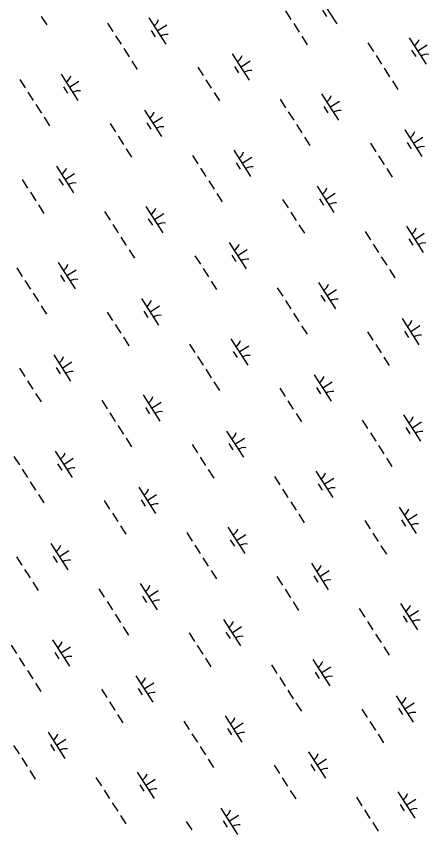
# Model space of a CAD drawing. Extents: x 3962991 to 3983549, y 181631 to 204078.
# Drawn here: x 3973389 to 3974047, y 196312 to 197608 of the extents above; entities that cross this region are included whole.
import ezdxf

# ---------------------------------------------------------------- set-up
doc = ezdxf.new("R2010")
doc.units = 0
doc.layers.add('V-GRID-MAJR', color=7, linetype='Continuous')
doc.layers.add('V-WETL-SWMP', color=7, linetype='Continuous')

msp = doc.modelspace()

# ---------------------------------------------------------------- linework, layer by layer
at = {"layer": 'V-GRID-MAJR'}
msp.add_spline([(3973536.4, 185784.1), (3973487.2, 188388.7), (3973372.6, 194448.6), (3973258, 200508.6), (3973228.2, 202082.7)], degree=3, dxfattribs=at)
at = {"layer": 'V-WETL-SWMP'}
for p, q in [((3973873.8, 197637.3), (3973900.8, 197595.2)), ((3973818.9, 197616), (3973827.6, 197602.5)), ((3973877.6, 197617.1), (3973884.1, 197607)), ((3973429.3, 197607.3), (3973438, 197593.8)), ((3973600.8, 197605.1), (3973627.8, 197563)), ((3973534.9, 197596.6), (3973543.5, 197583.1)), ((3973614.3, 197584), (3973629.4, 197593.7)), ((3973831.9, 197595.8), (3973840.5, 197582.3)), ((3973547.9, 197576.4), (3973556.5, 197562.9)), ((3973604.5, 197584.9), (3973611, 197574.8)), ((3973844.8, 197575.6), (3973853.5, 197562.1)), ((3974016.3, 197573.3), (3974043.3, 197531.3)), ((3973950.4, 197564.9), (3973959, 197551.4)), ((3974029.8, 197552.3), (3974044.9, 197562)), ((3973560.8, 197556.2), (3973569.4, 197542.7)), ((3973733.8, 197547.5), (3973760.8, 197505.4)), ((3974020.1, 197553.2), (3974026.5, 197543.1)), ((3973573.8, 197536), (3973582.4, 197522.5)), ((3973747.3, 197526.5), (3973762.5, 197536.2)), ((3973963.4, 197544.7), (3973972, 197531.2)), ((3973678.9, 197526.2), (3973687.5, 197512.8)), ((3973737.6, 197527.4), (3973744, 197517.3)), ((3973976.3, 197524.5), (3973985, 197511)), ((3973460.8, 197515.3), (3973487.7, 197473.2)), ((3973394.9, 197506.8), (3973403.5, 197493.4)), ((3973474.2, 197494.2), (3973489.4, 197504)), ((3973691.9, 197506), (3973700.5, 197492.6)), ((3973989.3, 197504.3), (3973997.9, 197490.8)), ((3973407.8, 197486.6), (3973416.5, 197473.1)), ((3973464.5, 197495.1), (3973471, 197485)), ((3973704.8, 197485.8), (3973713.4, 197472.4)), ((3973876.3, 197483.6), (3973903.2, 197441.5)), ((3973810.4, 197475.1), (3973819, 197461.6)), ((3973889.8, 197462.5), (3973904.9, 197472.2)), ((3973420.8, 197466.4), (3973429.4, 197452.9)), ((3973593.8, 197457.8), (3973620.8, 197415.7)), ((3973880, 197463.4), (3973886.5, 197453.3)), ((3973433.7, 197446.2), (3973442.4, 197432.7)), ((3973607.3, 197436.7), (3973622.4, 197446.4)), ((3973823.3, 197454.9), (3973832, 197441.4)), ((3973538.9, 197436.5), (3973547.5, 197423)), ((3973597.5, 197437.6), (3973604, 197427.5)), ((3973836.3, 197434.7), (3973844.9, 197421.2)), ((3974009.3, 197426), (3974036.3, 197383.9)), ((3973551.8, 197416.3), (3973560.5, 197402.8)), ((3973849.2, 197414.5), (3973857.9, 197401)), ((3973954.4, 197404.7), (3973963, 197391.3)), ((3974013, 197405.9), (3974019.5, 197395.8)), ((3974022.8, 197405), (3974037.9, 197414.7)), ((3973564.8, 197396), (3973573.4, 197382.6)), ((3973736.2, 197393.8), (3973763.2, 197351.7)), ((3973670.3, 197385.3), (3973679, 197371.9)), ((3973749.7, 197372.8), (3973764.9, 197382.5)), ((3973967.3, 197384.5), (3973976, 197371.1)), ((3973453.7, 197368), (3973480.7, 197325.9)), ((3973740, 197373.6), (3973746.5, 197363.5)), ((3973467.2, 197346.9), (3973482.4, 197356.6)), ((3973683.3, 197365.1), (3973691.9, 197351.7)), ((3973980.3, 197364.3), (3973988.9, 197350.9)), ((3973398.8, 197346.7), (3973407.5, 197333.2)), ((3973457.5, 197347.8), (3973464, 197337.7)), ((3973696.3, 197344.9), (3973704.9, 197331.4)), ((3973869.3, 197336.3), (3973896.2, 197294.2)), ((3973411.8, 197326.5), (3973420.4, 197313)), ((3973709.2, 197324.7), (3973717.8, 197311.2)), ((3973814.3, 197315), (3973823, 197301.5)), ((3973873, 197316.1), (3973879.5, 197306)), ((3973882.7, 197315.2), (3973897.9, 197324.9)), ((3973424.7, 197306.3), (3973433.4, 197292.8)), ((3973596.2, 197304), (3973623.2, 197261.9)), ((3973530.3, 197295.6), (3973539, 197282.1)), ((3973609.7, 197283), (3973624.8, 197292.7)), ((3973827.3, 197294.8), (3973835.9, 197281.3)), ((3973543.3, 197275.3), (3973551.9, 197261.9)), ((3973600, 197283.9), (3973606.4, 197273.8)), ((3973840.3, 197274.6), (3973848.9, 197261.1)), ((3973945.8, 197263.8), (3973954.5, 197250.4)), ((3974011.7, 197272.3), (3974038.7, 197230.2)), ((3973556.2, 197255.1), (3973564.9, 197241.7)), ((3974015.5, 197252.1), (3974021.9, 197242)), ((3974025.2, 197251.3), (3974040.3, 197261)), ((3973729.2, 197246.5), (3973756.2, 197204.4)), ((3973958.8, 197243.6), (3973967.4, 197230.2)), ((3973569.2, 197234.9), (3973577.8, 197221.5)), ((3973674.3, 197225.2), (3973683, 197211.7)), ((3973733, 197226.3), (3973739.5, 197216.2)), ((3973742.7, 197225.4), (3973757.9, 197235.2)), ((3973971.7, 197223.4), (3973980.4, 197210)), ((3973456.2, 197214.3), (3973483.1, 197172.2)), ((3973390.3, 197205.8), (3973398.9, 197192.3)), ((3973469.7, 197193.2), (3973484.8, 197202.9)), ((3973687.3, 197205), (3973695.9, 197191.5)), ((3973984.7, 197203.2), (3973993.3, 197189.8)), ((3973403.2, 197185.6), (3973411.9, 197172.1)), ((3973459.9, 197194.1), (3973466.4, 197184)), ((3973700.2, 197184.8), (3973708.9, 197171.3)), ((3973805.8, 197174.1), (3973814.4, 197160.6)), ((3973871.7, 197182.5), (3973898.7, 197140.4)), ((3973416.2, 197165.4), (3973424.8, 197151.9)), ((3973875.4, 197162.4), (3973881.9, 197152.3)), ((3973885.2, 197161.5), (3973900.3, 197171.2)), ((3973589.2, 197156.7), (3973616.2, 197114.6)), ((3973818.7, 197153.9), (3973827.4, 197140.4)), ((3973429.1, 197145.2), (3973437.8, 197131.7)), ((3973534.3, 197135.4), (3973542.9, 197121.9)), ((3973592.9, 197136.6), (3973599.4, 197126.5)), ((3973602.7, 197135.7), (3973617.8, 197145.4)), ((3973831.7, 197133.7), (3973840.3, 197120.2)), ((3974004.7, 197125), (3974031.7, 197082.9)), ((3973547.2, 197115.2), (3973555.9, 197101.7)), ((3973844.6, 197113.4), (3973853.3, 197100)), ((3974018.2, 197103.9), (3974033.3, 197113.7)), ((3973560.2, 197095), (3973568.8, 197081.5)), ((3973949.8, 197103.7), (3973958.4, 197090.2)), ((3974008.5, 197104.8), (3974014.9, 197094.7)), ((3973665.8, 197084.3), (3973674.4, 197070.8)), ((3973731.6, 197092.8), (3973758.6, 197050.7)), ((3973745.1, 197071.7), (3973760.3, 197081.4)), ((3973962.7, 197083.5), (3973971.4, 197070)), ((3973735.4, 197072.6), (3973741.9, 197062.5)), ((3973449.2, 197066.9), (3973476.1, 197024.8)), ((3973462.6, 197045.9), (3973477.8, 197055.6)), ((3973678.7, 197064.1), (3973687.3, 197050.6)), ((3973975.7, 197063.3), (3973984.3, 197049.8)), ((3973394.3, 197045.6), (3973402.9, 197032.2)), ((3973452.9, 197046.8), (3973459.4, 197036.7)), ((3973691.7, 197043.9), (3973700.3, 197030.4)), ((3973864.7, 197035.2), (3973891.6, 196993.1)), ((3973407.2, 197025.4), (3973415.8, 197012)), ((3973704.6, 197023.7), (3973713.3, 197010.2)), ((3973878.2, 197014.2), (3973893.3, 197023.9)), ((3973420.2, 197005.2), (3973428.8, 196991.8)), ((3973591.6, 197003), (3973618.6, 196960.9)), ((3973809.8, 197013.9), (3973818.4, 197000.5)), ((3973868.4, 197015.1), (3973874.9, 197005)), ((3973525.7, 196994.5), (3973534.4, 196981)), ((3973605.1, 196981.9), (3973620.3, 196991.7)), ((3973822.7, 196993.7), (3973831.3, 196980.2)), ((3973595.4, 196982.8), (3973601.8, 196972.7)), ((3973538.7, 196974.3), (3973547.3, 196960.8)), ((3973835.7, 196973.5), (3973844.3, 196960)), ((3974007.1, 196971.3), (3974034.1, 196929.2)), ((3973551.6, 196954.1), (3973560.3, 196940.6)), ((3973941.2, 196962.8), (3973949.9, 196949.3)), ((3974020.6, 196950.2), (3974035.8, 196959.9)), ((3973724.6, 196945.4), (3973751.6, 196903.4)), ((3973954.2, 196942.6), (3973962.8, 196929.1)), ((3974010.9, 196951.1), (3974017.3, 196941)), ((3973564.6, 196933.9), (3973573.2, 196920.4)), ((3973728.4, 196925.3), (3973734.9, 196915.2)), ((3973738.1, 196924.4), (3973753.3, 196934.1)), ((3973451.6, 196913.2), (3973478.6, 196871.1)), ((3973669.7, 196924.1), (3973678.4, 196910.7)), ((3973967.1, 196922.4), (3973975.8, 196908.9)), ((3973385.7, 196904.7), (3973394.3, 196891.3)), ((3973465.1, 196892.2), (3973480.2, 196901.9)), ((3973682.7, 196903.9), (3973691.3, 196890.5)), ((3973980.1, 196902.2), (3973988.7, 196888.7)), ((3973455.3, 196893.1), (3973461.8, 196883)), ((3973398.6, 196884.5), (3973407.3, 196871.1)), ((3973695.6, 196883.7), (3973704.3, 196870.3)), ((3973867.1, 196881.5), (3973894.1, 196839.4)), ((3973411.6, 196864.3), (3973420.2, 196850.9)), ((3973801.2, 196873), (3973809.8, 196859.6)), ((3973870.8, 196861.3), (3973877.3, 196851.2)), ((3973880.6, 196860.4), (3973895.7, 196870.2)), ((3973584.6, 196855.7), (3973611.6, 196813.6)), ((3973814.2, 196852.8), (3973822.8, 196839.3)), ((3973424.6, 196844.1), (3973433.2, 196830.7)), ((3973588.4, 196835.5), (3973594.8, 196825.4)), ((3973598.1, 196834.6), (3973613.2, 196844.3)), ((3973529.7, 196834.4), (3973538.3, 196820.9)), ((3973827.1, 196832.6), (3973835.7, 196819.1)), ((3974000.1, 196824), (3974027.1, 196781.9)), ((3973542.6, 196814.2), (3973551.3, 196800.7)), ((3973840.1, 196812.4), (3973848.7, 196798.9)), ((3974013.6, 196802.9), (3974028.7, 196812.6)), ((3973945.2, 196802.7), (3973953.8, 196789.2)), ((3974003.9, 196803.8), (3974010.3, 196793.7)), ((3973555.6, 196794), (3973564.2, 196780.5)), ((3973661.2, 196783.2), (3973669.8, 196769.8)), ((3973727, 196791.7), (3973754, 196749.6)), ((3973730.8, 196771.6), (3973737.3, 196761.5)), ((3973740.5, 196770.7), (3973755.7, 196780.4)), ((3973958.2, 196782.5), (3973966.8, 196769)), ((3973444.6, 196765.9), (3973471.6, 196723.8)), ((3973674.1, 196763), (3973682.8, 196749.6)), ((3973971.1, 196762.2), (3973979.7, 196748.8)), ((3973389.7, 196744.6), (3973398.3, 196731.1)), ((3973448.3, 196745.7), (3973454.8, 196735.6)), ((3973458.1, 196744.9), (3973473.2, 196754.6)), ((3973687.1, 196742.8), (3973695.7, 196729.4)), ((3973860.1, 196734.2), (3973887.1, 196692.1)), ((3973402.6, 196724.4), (3973411.3, 196710.9)), ((3973700, 196722.6), (3973708.7, 196709.2)), ((3973873.6, 196713.1), (3973888.7, 196722.8)), ((3973805.2, 196712.9), (3973813.8, 196699.4)), ((3973863.8, 196714), (3973870.3, 196703.9)), ((3973415.6, 196704.2), (3973424.2, 196690.7)), ((3973521.1, 196693.5), (3973529.8, 196680)), ((3973587, 196701.9), (3973614, 196659.9)), ((3973818.1, 196692.7), (3973826.8, 196679.2)), ((3973590.8, 196681.8), (3973597.3, 196671.7)), ((3973600.5, 196680.9), (3973615.7, 196690.6)), ((3973534.1, 196673.3), (3973542.7, 196659.8)), ((3973831.1, 196672.5), (3973839.7, 196659)), ((3974002.5, 196670.2), (3974029.5, 196628.1)), ((3973936.6, 196661.8), (3973945.3, 196648.3)), ((3974016, 196649.2), (3974031.2, 196658.9)), ((3973547, 196653.1), (3973555.7, 196639.6)), ((3973720, 196644.4), (3973747, 196602.3)), ((3973949.6, 196641.5), (3973958.2, 196628.1)), ((3974006.3, 196650.1), (3974012.8, 196640)), ((3973560, 196632.9), (3973568.6, 196619.4)), ((3973733.5, 196623.4), (3973748.7, 196633.1)), ((3973665.1, 196623.1), (3973673.8, 196609.6)), ((3973723.8, 196624.2), (3973730.3, 196614.1)), ((3973962.5, 196621.3), (3973971.2, 196607.9)), ((3973381.1, 196603.7), (3973389.7, 196590.2)), ((3973447, 196612.2), (3973474, 196570.1)), ((3973678.1, 196602.9), (3973686.7, 196589.4)), ((3973450.7, 196592), (3973457.2, 196581.9)), ((3973460.5, 196591.1), (3973475.6, 196600.8)), ((3973975.5, 196601.1), (3973984.1, 196587.7)), ((3973394.1, 196583.5), (3973402.7, 196570)), ((3973691, 196582.7), (3973699.7, 196569.2)), ((3973862.5, 196580.5), (3973889.5, 196538.4)), ((3973407, 196563.3), (3973415.6, 196549.8)), ((3973796.6, 196572), (3973805.2, 196558.5)), ((3973876, 196559.4), (3973891.1, 196569.1)), ((3973580, 196554.6), (3973607, 196512.5)), ((3973809.6, 196551.8), (3973818.2, 196538.3)), ((3973866.2, 196560.3), (3973872.7, 196550.2)), ((3973420, 196543.1), (3973428.6, 196529.6)), ((3973593.5, 196533.6), (3973608.7, 196543.3)), ((3973525.1, 196533.3), (3973533.7, 196519.9)), ((3973583.8, 196534.5), (3973590.2, 196524.4)), ((3973822.5, 196531.6), (3973831.1, 196518.1)), ((3973538.1, 196513.1), (3973546.7, 196499.7)), ((3973835.5, 196511.4), (3973844.1, 196497.9)), ((3973995.5, 196522.9), (3974022.5, 196480.8)), ((3974009, 196501.9), (3974024.2, 196511.6)), ((3973940.6, 196501.6), (3973949.2, 196488.1)), ((3973999.3, 196502.8), (3974005.7, 196492.7)), ((3973551, 196492.9), (3973559.6, 196479.5)), ((3973722.5, 196490.7), (3973749.4, 196448.6)), ((3973656.6, 196482.2), (3973665.2, 196468.7)), ((3973736, 196469.6), (3973751.1, 196479.3)), ((3973953.6, 196481.4), (3973962.2, 196467.9)), ((3973440, 196464.9), (3973467, 196422.8)), ((3973669.5, 196462), (3973678.2, 196448.5)), ((3973726.2, 196470.5), (3973732.7, 196460.4)), ((3973966.5, 196461.2), (3973975.1, 196447.7)), ((3973453.5, 196443.8), (3973468.6, 196453.5)), ((3973385.1, 196443.6), (3973393.7, 196430.1)), ((3973443.7, 196444.7), (3973450.2, 196434.6)), ((3973682.5, 196441.8), (3973691.1, 196428.3)), ((3973855.5, 196433.1), (3973882.5, 196391)), ((3973398, 196423.4), (3973406.7, 196409.9)), ((3973695.4, 196421.6), (3973704.1, 196408.1)), ((3973869, 196412.1), (3973884.1, 196421.8)), ((3973800.6, 196411.8), (3973809.2, 196398.4)), ((3973859.2, 196413), (3973865.7, 196402.9)), ((3973411, 196403.2), (3973419.6, 196389.7)), ((3973582.4, 196400.9), (3973609.4, 196358.8)), ((3973516.5, 196392.4), (3973525.2, 196379)), ((3973595.9, 196379.9), (3973611.1, 196389.6)), ((3973813.5, 196391.6), (3973822.2, 196378.2)), ((3973529.5, 196372.2), (3973538.1, 196358.8)), ((3973586.2, 196380.7), (3973592.7, 196370.6)), ((3973826.5, 196371.4), (3973835.1, 196358)), ((3973997.9, 196369.2), (3974024.9, 196327.1)), ((3973932.1, 196360.7), (3973940.7, 196347.2)), ((3974011.4, 196348.1), (3974026.6, 196357.9)), ((3973542.5, 196352), (3973551.1, 196338.6)), ((3973715.5, 196343.4), (3973742.4, 196301.3)), ((3974001.7, 196349), (3974008.2, 196338.9)), ((3973555.4, 196331.8), (3973564, 196318.4)), ((3973728.9, 196322.3), (3973744.1, 196332)), ((3973945, 196340.5), (3973953.6, 196327)), ((3973660.5, 196322.1), (3973669.2, 196308.6)), ((3973719.2, 196323.2), (3973725.7, 196313.1)), ((3973958, 196320.3), (3973966.6, 196306.8))]:
    msp.add_line(p, q, dxfattribs=at)
for centre, start, end in [((3973599.6, 197607.4), 301.8919, 343.4355), ((3973629.4, 197560.9), 81.8919, 123.4355), ((3974015.1, 197575.7), 301.8919, 343.4355), ((3973732.6, 197549.9), 301.8919, 343.4355), ((3974044.9, 197529.2), 81.8919, 123.4355), ((3973459.5, 197517.6), 301.8919, 343.4355), ((3973762.4, 197503.4), 81.8919, 123.4355), ((3973489.4, 197471.1), 81.8919, 123.4355), ((3973875, 197485.9), 301.8919, 343.4355), ((3973904.9, 197439.4), 81.8919, 123.4355), ((3973592.6, 197460.1), 301.8919, 343.4355), ((3973622.4, 197413.6), 81.8919, 123.4355), ((3974008.1, 197428.4), 301.8919, 343.4355), ((3974037.9, 197381.9), 81.8919, 123.4355), ((3973735, 197396.1), 301.8919, 343.4355), ((3973764.8, 197349.6), 81.8919, 123.4355), ((3973452.5, 197370.3), 301.8919, 343.4355), ((3973482.3, 197323.8), 81.8919, 123.4355), ((3973868, 197338.6), 301.8919, 343.4355), ((3973595, 197306.4), 301.8919, 343.4355), ((3973897.9, 197292.1), 81.8919, 123.4355), ((3973624.8, 197259.9), 81.8919, 123.4355), ((3974010.5, 197274.6), 301.8919, 343.4355), ((3973728, 197248.8), 301.8919, 343.4355), ((3974040.3, 197228.1), 81.8919, 123.4355), ((3973454.9, 197216.6), 301.8919, 343.4355), ((3973757.8, 197202.3), 81.8919, 123.4355), ((3973484.8, 197170.1), 81.8919, 123.4355), ((3973870.5, 197184.9), 301.8919, 343.4355), ((3973588, 197159), 301.8919, 343.4355), ((3973900.3, 197138.4), 81.8919, 123.4355), ((3973617.8, 197112.5), 81.8919, 123.4355), ((3974003.5, 197127.3), 301.8919, 343.4355), ((3974033.3, 197080.8), 81.8919, 123.4355), ((3973730.4, 197095.1), 301.8919, 343.4355), ((3973447.9, 197069.3), 301.8919, 343.4355), ((3973760.2, 197048.6), 81.8919, 123.4355), ((3973477.8, 197022.8), 81.8919, 123.4355), ((3973863.4, 197037.6), 301.8919, 343.4355), ((3973893.3, 196991), 81.8919, 123.4355), ((3973590.4, 197005.3), 301.8919, 343.4355), ((3973620.2, 196958.8), 81.8919, 123.4355), ((3974005.9, 196973.6), 301.8919, 343.4355), ((3973723.4, 196947.8), 301.8919, 343.4355), ((3974035.7, 196927.1), 81.8919, 123.4355), ((3973753.2, 196901.3), 81.8919, 123.4355), ((3973450.4, 196915.5), 301.8919, 343.4355), ((3973480.2, 196869), 81.8919, 123.4355), ((3973865.9, 196883.8), 301.8919, 343.4355), ((3973583.4, 196858), 301.8919, 343.4355), ((3973895.7, 196837.3), 81.8919, 123.4355), ((3973613.2, 196811.5), 81.8919, 123.4355), ((3973998.9, 196826.3), 301.8919, 343.4355), ((3974028.7, 196779.8), 81.8919, 123.4355), ((3973725.8, 196794.1), 301.8919, 343.4355), ((3973443.4, 196768.2), 301.8919, 343.4355), ((3973755.6, 196747.6), 81.8919, 123.4355), ((3973473.2, 196721.7), 81.8919, 123.4355), ((3973858.9, 196736.5), 301.8919, 343.4355), ((3973888.7, 196690), 81.8919, 123.4355), ((3973585.8, 196704.3), 301.8919, 343.4355), ((3973615.6, 196657.8), 81.8919, 123.4355), ((3974001.3, 196672.6), 301.8919, 343.4355), ((3973718.8, 196646.7), 301.8919, 343.4355), ((3974031.1, 196626.1), 81.8919, 123.4355), ((3973748.6, 196600.2), 81.8919, 123.4355), ((3973445.8, 196614.5), 301.8919, 343.4355), ((3973475.6, 196568), 81.8919, 123.4355), ((3973861.3, 196582.8), 301.8919, 343.4355), ((3973578.8, 196557), 301.8919, 343.4355), ((3973891.1, 196536.3), 81.8919, 123.4355), ((3973608.6, 196510.5), 81.8919, 123.4355), ((3973994.3, 196525.2), 301.8919, 343.4355), ((3973721.2, 196493), 301.8919, 343.4355), ((3974024.1, 196478.7), 81.8919, 123.4355), ((3973438.8, 196467.2), 301.8919, 343.4355), ((3973751.1, 196446.5), 81.8919, 123.4355), ((3973468.6, 196420.7), 81.8919, 123.4355), ((3973854.3, 196435.5), 301.8919, 343.4355), ((3973581.2, 196403.2), 301.8919, 343.4355), ((3973884.1, 196389), 81.8919, 123.4355), ((3973611, 196356.7), 81.8919, 123.4355), ((3973996.7, 196371.5), 301.8919, 343.4355), ((3974026.5, 196325), 81.8919, 123.4355), ((3973714.2, 196345.7), 301.8919, 343.4355), ((3973744.1, 196299.2), 81.8919, 123.4355)]:
    msp.add_arc(centre, 17.6, start, end, dxfattribs=at)

doc.saveas('drawing.dxf')
